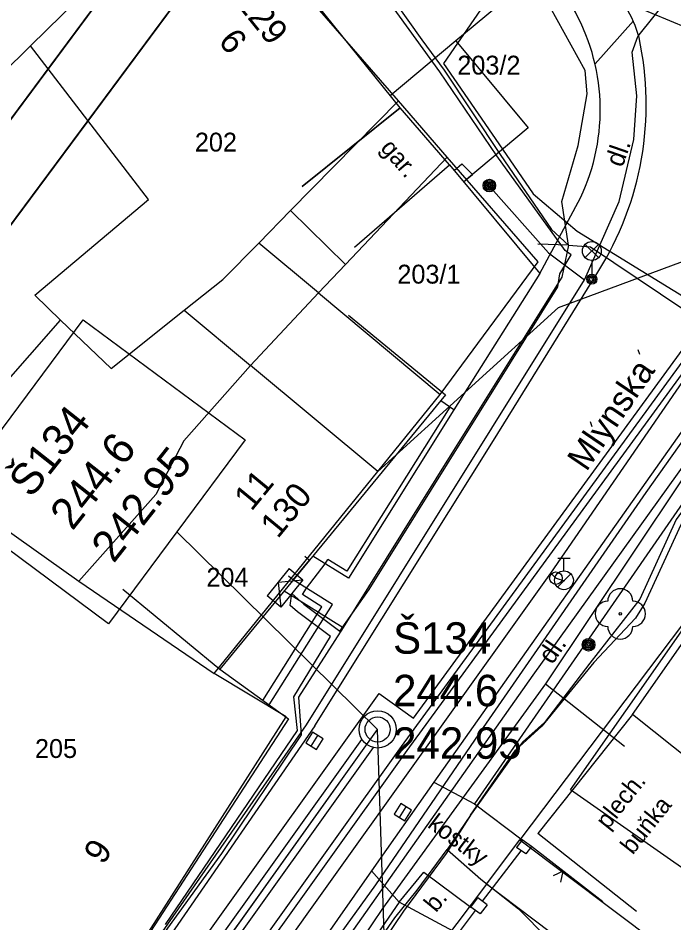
# Model space of a CAD drawing. Extents: x -601580 to 4, y -1204314 to 4.
# Drawn here: x -600351.54 to -600325.47, y -1203714.84 to -1203678.86 of the extents above; entities that cross this region are included whole.
import ezdxf

# ---------------------------------------------------------------- set-up
doc = ezdxf.new("R2010")
doc.units = 0
for name, color, linetype in [('00-EON NN', 7, 'Continuous'), ('00-EON VN', 7, 'Continuous'), ('00-INNOGY-NTL', 7, 'Continuous'), ('00-KN-HRANICE PARCEL', 7, 'Continuous'), ('00-KN-PARC. CISLA', 7, 'Continuous'), ('00-KN-VNITRNI KRESBA', 7, 'Continuous'), ('00-POLOHOPIS', 7, 'Continuous'), ('00-RAZÍTKO', 7, 'Continuous'), ('00-SITE KOM. KABEL', 7, 'Continuous'), ('00-VAK-KANAL-POTRUBI', 7, 'Continuous'), ('00-VODOVOD STAVAJICI', 7, 'Continuous'), ('11-REKONSTRUKCE  VYKOP', 7, 'Continuous'), ('11-REKONSTRUKCE KANALIZACE', 7, 'Continuous'), ('11-REKONSTRUKCE KANALIZACE OSA', 7, 'Continuous'), ('11-REKONSTRUKCE KANALIZACE POPIS', 7, 'Continuous'), ('11-REKONSTRUKCE VODOVOD', 7, 'Continuous'), ('11-VAK-KANAL PUVODNI', 7, 'Continuous'), ('Vrstva 22', 7, 'Continuous'), ('Vrstva 25', 7, 'Continuous'), ('Vrstva 26', 7, 'Continuous'), ('Vrstva 27', 7, 'Continuous'), ('Vrstva 28', 7, 'Continuous'), ('Vrstva 33', 7, 'Continuous'), ('Vrstva 40', 7, 'Continuous'), ('Vrstva 6', 7, 'Continuous'), ('Vrstva 9', 7, 'Continuous')]:
    doc.layers.add(name, color=color, linetype=linetype)

# ---------------------------------------------------------------- blocks, each defined once
blk = doc.blocks.new('6.01A_1452')
at = {"layer": 'Vrstva 25'}
for radius in [0.25, 0.2, 0.15, 0.1, 0.05]:
    blk.add_circle((0, 0), radius, dxfattribs=at)
blk = doc.blocks.new('6.560_924')
at = {"layer": 'Vrstva 33'}
for p, q in [((-0.265, 0.86), (0.265, 1.39)), ((-0.265, 1.39), (0.265, 0.86)), ((0, 0.75), (0, 0))]:
    blk.add_line(p, q, dxfattribs=at)
for centre, radius in [((0, 1.125), 0.375), ((0, 0), 0.2), ((0, 0), 0.145), ((0, 0), 0.0876)]:
    blk.add_circle(centre, radius, dxfattribs=at)
blk = doc.blocks.new('6.30_256')
at = {"layer": 'Vrstva 27'}
blk.add_line((-0.25, 0), (0.25, 0), dxfattribs=at)
blk.add_lwpolyline([(-0.251, -0.25), (0.25, -0.251), (0.251, 0.25), (-0.25, 0.251)], close=True, dxfattribs=at)
blk = doc.blocks.new('6.20_160')
at = {"layer": 'Vrstva 27'}
blk.add_circle((0, 0), 0.5, dxfattribs=at)
blk = doc.blocks.new('6.30_258')
at = {"layer": 'Vrstva 27'}
blk.add_line((-0.25, 0), (0.25, 0), dxfattribs=at)
blk.add_lwpolyline([(-0.251, -0.25), (0.25, -0.251), (0.251, 0.25), (-0.25, 0.251)], close=True, dxfattribs=at)
blk = doc.blocks.new('3.13_356')
at = {"layer": 'Vrstva 22'}
blk.add_circle((0, 0), 0.05, dxfattribs=at)
for centre, start, end in [((0, 0.5), 0, 180), ((-0.5, 0), 90, 270), ((0.5, 0), 270, 90), ((0, -0.5), 180, 0)]:
    blk.add_arc(centre, 0.5, start, end, dxfattribs=at)
blk = doc.blocks.new('6.01A_1612')
at = {"layer": 'Vrstva 25'}
for radius in [0.25, 0.2, 0.15, 0.1, 0.05]:
    blk.add_circle((0, 0), radius, dxfattribs=at)
blk = doc.blocks.new('6.14A_700')
at = {"layer": 'Vrstva 28'}
blk.add_circle((0, 0), 0.25, dxfattribs=at)
blk = doc.blocks.new('6.13_174')
at = {"layer": 'Vrstva 28'}
for p, q in [((-0.25, 0.875), (0.25, 0.875)), ((0, 0.375), (0, 0.875)), ((-0.258, -0.272), (0.272, 0.258))]:
    blk.add_line(p, q, dxfattribs=at)
blk.add_circle((0, 0), 0.375, dxfattribs=at)
blk = doc.blocks.new('DL_28')
at = {"layer": 'Vrstva 40'}
blk.add_text('dl.', height=0.75, rotation=360, dxfattribs=at).set_placement((-0.175, -0.375))
blk = doc.blocks.new('DL_30')
at = {"layer": 'Vrstva 40'}
blk.add_text('dl.', height=0.75, rotation=360, dxfattribs=at).set_placement((-0.174, -0.375))
blk = doc.blocks.new('VCHOD_2446')
at = {"layer": 'Vrstva 6'}
blk.add_line((0, 0.25), (0, 0), dxfattribs=at)
blk = doc.blocks.new('VCHOD_2448')
at = {"layer": 'Vrstva 6'}
blk.add_line((0, 0.25), (0, 0), dxfattribs=at)
blk = doc.blocks.new('NN630')
at = {"layer": 'Vrstva 9'}
for points in [[(-3, -700), (-703, 0)], [(-703, -700), (-703, 0), (697, 0), (697, -700)], [(-3, -700), (697, 0)], [(-703, -700), (697, -700)]]:
    blk.add_lwpolyline(points, dxfattribs=at)

msp = doc.modelspace()

# ---------------------------------------------------------------- linework, layer by layer
for points in [[(-600250.091, -1203790.762), (-600248.083, -1203792.252), (-600185.471, -1203707.9), (-600304.712, -1203619.391), (-600367.324, -1203703.744), (-600365.317, -1203705.234)], [(-600248.601, -1203788.755), (-600188.969, -1203708.417), (-600304.195, -1203622.889), (-600363.827, -1203703.226)]]:
    msp.add_lwpolyline(points)
at = {"layer": '00-EON NN'}
for points in [[(-600345.687, -1203714.9), (-600340.43, -1203707.19), (-600340.58, -1203705.85), (-600339.125, -1203703.456), (-600340.432, -1203702.472), (-600340.728, -1203702.213), (-600340.66, -1203701.74), (-600340.18, -1203702.162), (-600338.756, -1203703.234), (-600337.583, -1203701.581), (-600330.091, -1203689.555), (-600330, -1203689.03), (-600329.55, -1203688.27), (-600329.79, -1203688.1), (-600332.51, -1203684.34), (-600334.77, -1203681), (-600337.32, -1203677.47)], [(-600325.017, -1203698.307), (-600325.386, -1203698.796), (-600326.82, -1203701.97), (-600328.814, -1203704.512), (-600330.617, -1203706.864), (-600331.49, -1203707.646), (-600333.526, -1203710.518), (-600334.519, -1203712.072), (-600336.22, -1203714.37), (-600337.32, -1203716)]]:
    msp.add_lwpolyline(points, dxfattribs=at)
at = {"layer": '00-EON VN'}
for points in [[(-600352.702, -1203647.788), (-600344.954, -1203653.759), (-600330.827, -1203664.425), (-600321.645, -1203670.963), (-600317.713, -1203673.458), (-600315.791, -1203674.896), (-600315.293, -1203675.777), (-600315.944, -1203682.246), (-600316.226, -1203683.581), (-600322.501, -1203693.042), (-600331.079, -1203704.985), (-600348.911, -1203730.288), (-600354.208, -1203737.743), (-600361.516, -1203748.136), (-600365.138, -1203753.003), (-600368.824, -1203758.254), (-600375.091, -1203769.039), (-600381.398, -1203780.278), (-600382.49, -1203782.6), (-600383.25, -1203783.59)], [(-600311.727, -1203685.219), (-600313.007, -1203684.869), (-600314.967, -1203683.759), (-600316.007, -1203683.949), (-600316.757, -1203684.269), (-600317.207, -1203684.639), (-600317.997, -1203685.729), (-600318.367, -1203686.039), (-600321.837, -1203691.209), (-600322.927, -1203692.609), (-600323.707, -1203693.669), (-600326.587, -1203697.729), (-600333.047, -1203707.069), (-600337.327, -1203713.329), (-600344.497, -1203723.269)]]:
    msp.add_lwpolyline(points, dxfattribs=at)
at = {"layer": '00-INNOGY-NTL'}
msp.add_line((-600334.14, -1203679.77), (-600336.75, -1203681.95), dxfattribs=at)
for points in [[(-600309.24, -1203678.67), (-600322.08, -1203669.74), (-600324.1, -1203669.99), (-600324.38, -1203670.02), (-600324.57, -1203670.3), (-600329.11, -1203676.87), (-600329.27, -1203677.14), (-600328.72, -1203677.64), (-600328.46, -1203677.78), (-600313.71, -1203683.92), (-600313.19, -1203684.18), (-600311.2, -1203685.34)], [(-600331.63, -1203676.31), (-600333.84, -1203679.52), (-600334.07, -1203679.86), (-600334.63, -1203680.67), (-600332.29, -1203684.08), (-600331.07, -1203685.85), (-600329.31, -1203687.34), (-600321.69, -1203692.03)], [(-600330.12, -1203676.43), (-600333.84, -1203679.52), (-600334.14, -1203679.77)], [(-600334.14, -1203679.77), (-600331.26, -1203683.23), (-600333.72, -1203685.28)], [(-600321.69, -1203692.03), (-600330.58, -1203705.33), (-600337.06, -1203714.26), (-600337.47, -1203714.88), (-600341.61, -1203721.03), (-600343.93, -1203724.48), (-600344.29, -1203725.01), (-600352.8, -1203737.19), (-600355.42, -1203740.94), (-600356.36, -1203742.04), (-600356.56, -1203742.28), (-600357.37, -1203743.06), (-600358.82, -1203744.14), (-600359.04, -1203744.31), (-600359.16, -1203744.4), (-600365.08, -1203752.77), (-600365.18, -1203752.95), (-600368.57, -1203759.1), (-600375.05, -1203770.85), (-600375.18, -1203771.08)], [(-600330.58, -1203705.33), (-600327.43, -1203707.81)]]:
    msp.add_lwpolyline(points, dxfattribs=at)
at = {"layer": '00-KN-HRANICE PARCEL'}
for p, q in [((-600336.42, -1203682.16), (-600344.18, -1203673.23)), ((-600340.71, -1203686.52), (-600336.42, -1203682.16)), ((-600334.48, -1203684.39), (-600336.42, -1203682.16)), ((-600337.24, -1203696.89), (-600334.76, -1203693.83)), ((-600343.75, -1203704.92), (-600337.24, -1203696.89)), ((-600322.98, -1203700.12), (-600331.6, -1203711.54)), ((-600340.89, -1203706.64), (-600343.75, -1203704.92)), ((-600348.91, -1203719.22), (-600340.89, -1203706.64)), ((-600332.92, -1203713.3), (-600331.6, -1203711.54)), ((-600331.6, -1203711.54), (-600311.99, -1203726.24)), ((-600332.92, -1203713.3), (-600339.11, -1203721.5)), ((-600314.72, -1203726.98), (-600332.92, -1203713.3))]:
    msp.add_line(p, q, dxfattribs=at)
for points in [[(-600362.52, -1203691.44), (-600359.32, -1203688.08), (-600354.48, -1203683.34), (-600351.05, -1203679.97), (-600344.18, -1203673.23)], [(-600334.48, -1203684.39), (-600338.53, -1203688.66), (-600340.71, -1203686.52)], [(-600337.24, -1203696.89), (-600330.06, -1203690.37), (-600314.45, -1203684.58)], [(-600334.76, -1203693.83), (-600330.86, -1203688.56), (-600334.48, -1203684.39)], [(-600344.94, -1203690.48), (-600343.4, -1203689.26), (-600341.97, -1203687.81), (-600340.71, -1203686.52)], [(-600344.94, -1203690.48), (-600342.3, -1203692.68), (-600339.6, -1203689.79), (-600334.76, -1203693.83)], [(-600355.19, -1203696.95), (-600352.3, -1203693.66), (-600349.85, -1203690.87), (-600347.84, -1203692.79), (-600344.94, -1203690.48)], [(-600355.19, -1203696.95), (-600349.13, -1203701.25), (-600343.75, -1203704.92)], [(-600309.44, -1203709.45), (-600312.98, -1203714.49), (-600318.05, -1203710.93), (-600321.19, -1203715.42), (-600329.58, -1203709.54), (-600322.98, -1203700.12)]]:
    msp.add_lwpolyline(points, dxfattribs=at)
at = {"layer": '00-KN-VNITRNI KRESBA'}
for p, q in [((-600346.36, -1203686.07), (-600351.05, -1203679.97)), ((-600350.88, -1203689.88), (-600346.36, -1203686.07)), ((-600339.6, -1203689.79), (-600341.97, -1203687.81)), ((-600338.53, -1203688.66), (-600339.6, -1203689.79)), ((-600349.85, -1203690.87), (-600350.88, -1203689.88)), ((-600342.3, -1203692.68), (-600344.95, -1203695.67)), ((-600337.24, -1203696.89), (-600342.3, -1203692.68)), ((-600344.95, -1203695.67), (-600346.07, -1203697.81)), ((-600346.07, -1203697.81), (-600349.13, -1203701.25))]:
    msp.add_line(p, q, dxfattribs=at)
at = {"layer": '00-POLOHOPIS'}
for p, q in [((-600327.081, -1203678.967), (-600328.607, -1203680.688)), ((-600334.391, -1203684.702), (-600330.797, -1203689.025)), ((-600334.209, -1203684.921), (-600333.899, -1203684.664)), ((-600333.899, -1203684.664), (-600333.477, -1203685.086)), ((-600333.829, -1203685.378), (-600333.477, -1203685.086)), ((-600330.797, -1203689.025), (-600329.184, -1203686.006)), ((-600330.797, -1203689.025), (-600334.215, -1203694.443)), ((-600332.642, -1203695.656), (-600328.492, -1203688.966)), ((-600338.409, -1203690.671), (-600334.549, -1203693.849)), ((-600322.148, -1203691.029), (-600335.017, -1203709.24)), ((-600320.865, -1203691.972), (-600333.392, -1203710.107)), ((-600334.549, -1203693.849), (-600343.517, -1203704.743)), ((-600334.38, -1203694.329), (-600338.473, -1203700.852)), ((-600334.215, -1203694.443), (-600334.739, -1203694.08)), ((-600334.215, -1203694.443), (-600338.409, -1203701.127)), ((-600339.741, -1203707), (-600332.642, -1203695.656)), ((-600340.6, -1203701.2), (-600339.954, -1203700.415)), ((-600338.409, -1203701.127), (-600339.824, -1203700.257)), ((-600339.339, -1203700.555), (-600339.234, -1203700.384)), ((-600338.473, -1203700.852), (-600339.234, -1203700.384)), ((-600340.079, -1203701.53), (-600339.339, -1203700.555)), ((-600327.117, -1203706.554), (-600323.1, -1203700.803)), ((-600339.047, -1203702.184), (-600340.6, -1203701.2)), ((-600347.377, -1203701.565), (-600343.517, -1203704.743)), ((-600340.239, -1203701.783), (-600340.079, -1203701.53)), ((-600339.46, -1203702.277), (-600340.239, -1203701.783)), ((-600341.805, -1203705.989), (-600339.46, -1203702.277)), ((-600341.562, -1203706.166), (-600339.047, -1203702.184)), ((-600343.517, -1203704.743), (-600340.794, -1203706.725)), ((-600327.117, -1203706.554), (-600330.873, -1203711.277)), ((-600323.204, -1203709.666), (-600327.117, -1203706.554)), ((-600340.794, -1203706.725), (-600349.045, -1203719.449)), ((-600339.741, -1203707), (-600345.99, -1203716.045)), ((-600335.017, -1203709.24), (-600337.491, -1203712.769)), ((-600335.017, -1203709.24), (-600333.392, -1203710.107)), ((-600333.392, -1203710.107), (-600331.505, -1203711.537)), ((-600326.96, -1203714.389), (-600330.873, -1203711.277)), ((-600331.505, -1203711.537), (-600331.733, -1203711.838)), ((-600331.135, -1203711.793), (-600331.505, -1203711.537)), ((-600333.08, -1203713.977), (-600331.548, -1203711.966)), ((-600331.363, -1203712.094), (-600331.733, -1203711.838)), ((-600331.135, -1203711.793), (-600331.363, -1203712.094)), ((-600328.295, -1203714.005), (-600331.135, -1203711.793)), ((-600337.491, -1203712.769), (-600347.804, -1203727.451)), ((-600337.491, -1203712.769), (-600336.389, -1203714.006)), ((-600336.389, -1203714.006), (-600335.417, -1203712.82)), ((-600335.417, -1203712.82), (-600333.538, -1203714.213)), ((-600333.538, -1203714.213), (-600333.268, -1203713.841)), ((-600332.892, -1203714.113), (-600333.268, -1203713.841)), ((-600336.389, -1203714.006), (-600340.835, -1203720.438)), ((-600334.243, -1203715.16), (-600336.389, -1203714.006)), ((-600332.892, -1203714.113), (-600333.17, -1203714.48)), ((-600334.068, -1203715.293), (-600333.354, -1203714.346)), ((-600333.17, -1203714.48), (-600333.538, -1203714.213))]:
    msp.add_line(p, q, dxfattribs=at)
for points in [[(-600340.253, -1203685.566), (-600336.358, -1203682.431), (-600343.924, -1203673.03), (-600347.819, -1203676.165)], [(-600338.17, -1203687.976), (-600334.391, -1203684.702), (-600336.358, -1203682.431), (-600340.253, -1203685.566)], [(-600326.831, -1203692.244), (-600326.896, -1203692.054)], [(-600328.725, -1203695.109), (-600328.79, -1203694.92)], [(-600326.911, -1203710.745), (-600326.771, -1203710.739), (-600326.794, -1203710.601)], [(-600328.295, -1203714.005), (-600331.135, -1203711.793)], [(-600329.961, -1203713.215), (-600329.873, -1203712.776), (-600330.276, -1203712.969)]]:
    msp.add_lwpolyline(points, dxfattribs=at)
for centre, radius, start, end in [((-600331.913, -1203681.082), 5.259, 15.9298, 45.0232), ((-600336.546, -1203682.517), 8.147, 334.6437, 30.2994), ((-600339.079, -1203682.302), 12.509, 327.8109, 12.2916)]:
    msp.add_arc(centre, radius, start, end, dxfattribs=at)
at = {"layer": '00-RAZÍTKO'}
for points in [[(-600492.548, -1203872.448), (-600304.712, -1203619.391), (-600185.471, -1203707.9), (-600373.307, -1203960.957)], [(-600489.051, -1203871.931), (-600304.195, -1203622.889), (-600188.969, -1203708.417), (-600373.825, -1203957.46)]]:
    msp.add_lwpolyline(points, close=True, dxfattribs=at)
at = {"layer": '00-SITE KOM. KABEL'}
for points in [[(-600329.02, -1203689.27), (-600327.65, -1203686.16), (-600327.07, -1203683.69), (-600326.94, -1203681.95), (-600327.13, -1203680.22), (-600326.9, -1203679.6), (-600320.9, -1203672.11), (-600319.87, -1203671.25), (-600312.14, -1203676.45), (-600307.68, -1203679.27), (-600299.7, -1203684.11), (-600292.77, -1203688.32), (-600284.45, -1203693.32), (-600273.46, -1203699.98), (-600262.73, -1203706.4), (-600257.97, -1203709.2), (-600243.31, -1203717.93), (-600240.56, -1203720.13), (-600238.73, -1203718.32)], [(-600341.99, -1203672.1), (-600339.02, -1203675.1), (-600336.67, -1203678.06), (-600335.49, -1203679.73), (-600334.6, -1203680.94), (-600332.38, -1203684.29), (-600330.34, -1203687.27), (-600329.66, -1203687.89)], [(-600329.66, -1203687.89), (-600329.92, -1203686.15), (-600329.28, -1203683.93), (-600328.92, -1203681.87), (-600329, -1203680.95), (-600330.94, -1203677.41), (-600331.52, -1203676.9)], [(-600335.49, -1203679.73), (-600334.6, -1203680.94)], [(-600334.6, -1203680.94), (-600332.38, -1203684.29)], [(-600332.86, -1203685.5), (-600330.45, -1203688.2), (-600329.02, -1203689.27)], [(-600329.66, -1203687.89), (-600329.93, -1203689.16), (-600334.23, -1203696.05), (-600337.61, -1203701.47), (-600338.62, -1203703.09)], [(-600329.66, -1203687.89), (-600330.88, -1203687.85)], [(-600329.66, -1203687.89), (-600328.78, -1203687.96), (-600322.25, -1203692.35), (-600321.15, -1203693.08)], [(-600328.78, -1203687.96), (-600322.25, -1203692.35)], [(-600448.32, -1203764.77), (-600445.41, -1203766.9), (-600434.97, -1203774.92), (-600422.32, -1203783.12), (-600413.93, -1203789.04), (-600405.18, -1203794.93), (-600400.25, -1203797.98), (-600398.96, -1203798.36), (-600397.12, -1203797.36), (-600388.96, -1203781.95), (-600378.33, -1203762.13), (-600375.93, -1203758.23), (-600373.1, -1203754.01), (-600370.24, -1203749.96), (-600363.35, -1203740.04), (-600357.38, -1203731.69), (-600349.33, -1203720.15), (-600345.8, -1203715.19), (-600340.07, -1203706.96), (-600329.02, -1203689.27)], [(-600329.93, -1203689.16), (-600334.23, -1203696.05)], [(-600324.32, -1203697.42), (-600325.2, -1203699.01), (-600326.63, -1203702.13)], [(-600337.61, -1203701.47), (-600338.62, -1203703.09)], [(-600340.96, -1203701.64), (-600338.62, -1203703.09)], [(-600326.63, -1203702.13), (-600327, -1203702.72), (-600328.66, -1203704.49), (-600330.72, -1203707.02), (-600331.77, -1203707.97), (-600333.55, -1203710.56), (-600334.48, -1203711.92)], [(-600338.62, -1203703.09), (-600340.39, -1203705.86), (-600340.29, -1203707.36), (-600343.45, -1203712.08), (-600346.39, -1203716.15), (-600346.93, -1203716.85)], [(-600333.55, -1203710.56), (-600331.77, -1203707.97)], [(-600345.02, -1203725.57), (-600343.61, -1203723.45), (-600342.8, -1203723.5), (-600341.47, -1203721.81), (-600339.64, -1203719.08), (-600336.56, -1203714.64), (-600335.67, -1203713.53), (-600334.48, -1203711.92)], [(-600334.48, -1203711.92), (-600333.14, -1203713.1), (-600331.65, -1203714.28), (-600329.3, -1203716.65), (-600330, -1203717.93)]]:
    msp.add_lwpolyline(points, dxfattribs=at)
at = {"layer": '00-VAK-KANAL-POTRUBI'}
msp.add_circle((-600337.248, -1203707.145), 0.5, dxfattribs=at)
at = {"layer": '00-VODOVOD STAVAJICI'}
for points in [[(-600316.133, -1203680.243), (-600330.382, -1203700.926)], [(-600330.382, -1203700.926), (-600340.064, -1203714.494), (-600360.044, -1203742.638), (-600371.815, -1203758.94), (-600385.686, -1203786.009), (-600395.742, -1203804.116)], [(-600330.382, -1203700.926), (-600330.157, -1203701.137), (-600329.824, -1203701.236)]]:
    msp.add_lwpolyline(points, dxfattribs=at)
at = {"layer": '11-REKONSTRUKCE  VYKOP'}
msp.add_line((-600337.185, -1203705.715), (-600335.828, -1203706.693), dxfattribs=at)
for points in [[(-600335.828, -1203706.693), (-600316.248, -1203679.889)], [(-600336.078, -1203707.985), (-600315.796, -1203680.219)], [(-600436.811, -1203861.357), (-600431.759, -1203853.436), (-600411.329, -1203829.396), (-600388.728, -1203788.996), (-600371.322, -1203753.479), (-600337.185, -1203705.715)], [(-600426.231, -1203850.359), (-600409.497, -1203830.669), (-600386.761, -1203790.027), (-600369.409, -1203754.621), (-600336.076, -1203707.982)]]:
    msp.add_lwpolyline(points, dxfattribs=at)
at = {"layer": '11-REKONSTRUKCE KANALIZACE'}
for points in [[(-600337.717, -1203707.319), (-600337.717, -1203707.319)], [(-600370.48, -1203753.16), (-600337.874, -1203707.539)], [(-600337.261, -1203707.645), (-600337.261, -1203707.645)], [(-600370.024, -1203753.486), (-600337.418, -1203707.865)]]:
    msp.add_lwpolyline(points, dxfattribs=at)
for radius in [0.74, 0.5, 0.5]:
    msp.add_circle((-600337.248, -1203707.145), radius, dxfattribs=at)
at = {"layer": '11-REKONSTRUKCE KANALIZACE OSA'}
msp.add_lwpolyline([(-600436.153, -1203861.776), (-600431.13, -1203853.9), (-600410.685, -1203829.843), (-600388.037, -1203789.358), (-600370.65, -1203753.88), (-600337.248, -1203707.145)], dxfattribs=at)
at = {"layer": '11-REKONSTRUKCE KANALIZACE POPIS'}
for p in [(-600345.231, -1203699.288), (-600336.438, -1203732.887)]:
    msp.add_line(p, (-600337.248, -1203707.145), dxfattribs=at)
msp.add_lwpolyline([(-600354.383, -1203698.165), (-600348.956, -1203690.854), (-600342.517, -1203695.633), (-600347.944, -1203702.944)], close=True, dxfattribs=at)
msp.add_lwpolyline([(-600354.383, -1203698.165), (-600348.956, -1203690.854), (-600342.517, -1203695.633), (-600347.944, -1203702.944)], close=True, dxfattribs=at)
at = {"layer": '11-REKONSTRUKCE VODOVOD'}
for points in [[(-600336.304, -1203707.82), (-600316.022, -1203680.054)], [(-600336.304, -1203707.82), (-600316.022, -1203680.054)], [(-600425.926, -1203849.568), (-600409.728, -1203830.508), (-600387.009, -1203789.897), (-600369.651, -1203754.477), (-600336.304, -1203707.82)]]:
    msp.add_lwpolyline(points, dxfattribs=at)
at = {"layer": '11-VAK-KANAL PUVODNI'}
msp.add_line((-600370.65, -1203753.88), (-600337.248, -1203707.145), dxfattribs=at)
msp.add_lwpolyline([(-600436.153, -1203861.776), (-600431.13, -1203853.9), (-600410.685, -1203829.843), (-600388.037, -1203789.358), (-600370.65, -1203753.88), (-600337.248, -1203707.145)], dxfattribs=at)

# ---------------------------------------------------------------- block references
at = {"layer": '00-POLOHOPIS'}
for name, p, xscale, yscale, rotation in [('DL_28', (-600327.812, -1203684.54), 1.00000031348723, 1.00000031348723, 70.8357282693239), ('6.01A_1452', (-600332.806, -1203685.522), 0.9999978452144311, 0.999997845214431, -15.321552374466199), ('VCHOD_2446', (-600339.954, -1203700.415), 1.0000002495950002, 1.000000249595, 50.54789331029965), ('VCHOD_2448', (-600340.6, -1203701.2), 1.0000002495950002, 1.000000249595, 50.54789331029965), ('DL_30', (-600330.515, -1203704.24), 1.00000054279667, 1.0000005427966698, 55.36478364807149), ('6.20_160', (-600337.248, -1203707.145), 0.9999998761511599, 0.9999998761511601, 57.961951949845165), ('6.30_256', (-600339.763, -1203707.601), 0.9999998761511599, 0.9999998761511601, 57.961951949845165), ('6.30_258', (-600336.246, -1203710.43), 0.9999998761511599, 0.9999998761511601, 57.961951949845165)]:
    msp.add_blockref(name, p, dxfattribs=dict(at, xscale=xscale, yscale=yscale, rotation=rotation))
for name, p in [('6.560_924', (-600328.732, -1203689.249)), ('6.13_174', (-600329.841, -1203701.216)), ('6.14A_700', (-600330.16, -1203701.13))]:
    msp.add_blockref(name, p, dxfattribs=at)
at = {"layer": '00-POLOHOPIS', "rotation": 90}
for name, p in [('3.13_356', (-600327.602, -1203702.55)), ('6.01A_1612', (-600328.861, -1203703.778))]:
    msp.add_blockref(name, p, dxfattribs=at)
at = {"layer": 'Vrstva 26', "xscale": 0.0010000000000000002, "yscale": 0.0010000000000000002, "rotation": -129.16428899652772}
msp.add_blockref('NN630', (-600340.66, -1203701.74), dxfattribs=at)

# ---------------------------------------------------------------- texts
at = {"layer": '00-KN-PARC. CISLA'}
for s, p in [('203/2', (-600334.08, -1203681.11)), ('202', (-600344.514, -1203684.17)), ('203/1', (-600336.463, -1203689.42)), ('204', (-600344.054, -1203701.47)), ('205', (-600350.869, -1203708.279))]:
    msp.add_text(s, height=0.75, dxfattribs=at).set_placement(p)
at = {"layer": '00-POLOHOPIS'}
for s, height, rotation, p in [('129', 1, 308.8274, (-600342.917, -1203678.268)), ('6', 1, 308.8274, (-600343.614, -1203679.795)), ('gar.', 0.7, 310.8971, (-600337.167, -1203684.053)), ('Mlynska', 1, 55.7365, (-600328.948, -1203696.928)), ('11', 1, 50.5386, (-600342.264, -1203698.501)), ('130', 1, 50.5386, (-600341.219, -1203699.591)), ('plech. ', 0.7, 51.5063, (-600328.097, -1203711.157)), ('bunka', 0.7, 51.5063, (-600327.109, -1203712.157)), ('kostky', 0.7, 322.8445, (-600335.302, -1203711.003)), ('9', 1, 57.0382, (-600348.156, -1203712.564)), ('b.', 0.7, 50.6633, (-600334.927, -1203714.454))]:
    msp.add_text(s, height=height, rotation=rotation, dxfattribs=at).set_placement(p)
at = {"layer": '11-REKONSTRUKCE KANALIZACE POPIS'}
for s, p in [('Š134', (-600351.019, -1203697.984)), ('244.6', (-600349.381, -1203699.279)), ('242.95', (-600347.742, -1203700.573))]:
    msp.add_text(s, height=1.25, rotation=51.6835, dxfattribs=at).set_placement(p)
at = {"layer": '11-VAK-KANAL PUVODNI'}
for s, p in [('Š134', (-600336.634, -1203704.135)), ('244.6', (-600336.634, -1203706.223)), ('242.95', (-600336.634, -1203708.311))]:
    msp.add_text(s, height=1.25, dxfattribs=at).set_placement(p)

doc.saveas('drawing.dxf')
